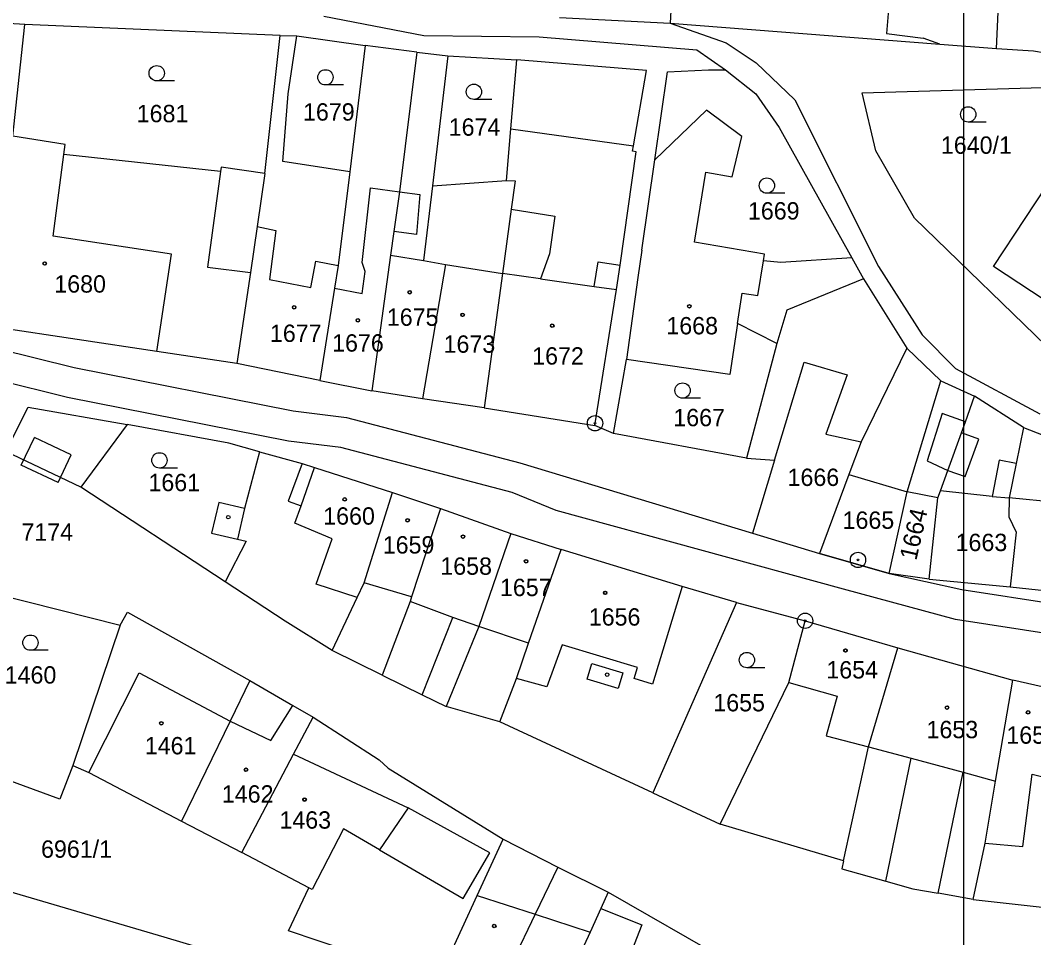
# Model space of a CAD drawing. Extents: x -593183 to -588034, y -1130415 to -1124994.
# Drawn here: x -589777.1 to -589677.9, y -1129493.8 to -1129404 of the extents above; entities that cross this region are included whole.
import ezdxf

# ---------------------------------------------------------------- set-up
doc = ezdxf.new("R2010")
doc.units = 0
for name, color, linetype in [('Vrstva 1', 7, 'Continuous'), ('Vrstva 18', 7, 'Continuous'), ('Vrstva 19', 7, 'Continuous'), ('Vrstva 24', 7, 'Continuous'), ('Vrstva 25', 7, 'Continuous'), ('Vrstva 27', 7, 'Continuous'), ('Vrstva 4', 7, 'Continuous')]:
    doc.layers.add(name, color=color, linetype=linetype)

msp = doc.modelspace()

# ---------------------------------------------------------------- linework, layer by layer
at = {"layer": 'Vrstva 1'}
for p, q in [((-589684.745, -1129344.325), (-589684.745, -1129641.325)), ((-589681.51, -1129406.72), (-589681.18, -1129399.65)), ((-589713.26, -1129400.01), (-589713.48, -1129404.25)), ((-589776.7, -1129404.38), (-589789.75, -1129403.53)), ((-589747.39, -1129403.57), (-589737.62, -1129405.47)), ((-589777.87, -1129415.32), (-589776.7, -1129404.38)), ((-589751.67, -1129405.47), (-589776.7, -1129404.38)), ((-589724.31, -1129403.69), (-589713.48, -1129404.25)), ((-589713.48, -1129404.25), (-589707.99, -1129406.17)), ((-589713.48, -1129404.25), (-589687.08, -1129406.31)), ((-589753.18, -1129418.99), (-589751.67, -1129405.47)), ((-589751.67, -1129405.47), (-589750.04, -1129405.5)), ((-589750.89, -1129411.18), (-589750.04, -1129405.5)), ((-589750.04, -1129405.5), (-589743.34, -1129406.44)), ((-589737.62, -1129405.47), (-589726.3, -1129405.6)), ((-589726.3, -1129405.6), (-589710.87, -1129406.88)), ((-589743.34, -1129406.44), (-589744.87, -1129418.83)), ((-589738.29, -1129407.09), (-589743.34, -1129406.44)), ((-589707.99, -1129406.17), (-589705.04, -1129408.13)), ((-589687.08, -1129406.31), (-589681.51, -1129406.72)), ((-589738.29, -1129407.09), (-589739.99, -1129420.77)), ((-589738.29, -1129407.09), (-589735.25, -1129407.47)), ((-589735.25, -1129407.47), (-589736.77, -1129420.18)), ((-589735.25, -1129407.47), (-589728.49, -1129407.85)), ((-589710.87, -1129406.88), (-589708.06, -1129408.81)), ((-589681.51, -1129406.72), (-589677.88, -1129406.98)), ((-589677.88, -1129406.98), (-589667.61, -1129408.71)), ((-589729.07, -1129414.59), (-589728.49, -1129407.85)), ((-589715.8, -1129408.88), (-589728.49, -1129407.85)), ((-589705.04, -1129408.13), (-589701.26, -1129411.78)), ((-589717.08, -1129416.28), (-589715.8, -1129408.88)), ((-589714.97, -1129417.63), (-589713.74, -1129409.02)), ((-589713.74, -1129409.02), (-589709.71, -1129408.81)), ((-589709.71, -1129408.81), (-589708.06, -1129408.81)), ((-589708.06, -1129408.81), (-589705.08, -1129411.18)), ((-589694.68, -1129411.08), (-589675.89, -1129410.52)), ((-589751.42, -1129417.82), (-589750.89, -1129411.18)), ((-589705.08, -1129411.18), (-589702.79, -1129414.48)), ((-589693.34, -1129416.76), (-589694.68, -1129411.08)), ((-589701.26, -1129411.78), (-589693.07, -1129428.08)), ((-589709.93, -1129412.79), (-589714.97, -1129417.63)), ((-589702.79, -1129414.48), (-589695.69, -1129427.23)), ((-589772.74, -1129416.15), (-589777.87, -1129415.32)), ((-589729.5, -1129419.68), (-589729.07, -1129414.59)), ((-589772.87, -1129417.13), (-589772.74, -1129416.15)), ((-589717.17, -1129416.79), (-589717.08, -1129416.28)), ((-589757.52, -1129418.78), (-589772.87, -1129417.13)), ((-589718.37, -1129427.97), (-589716.8, -1129416.85)), ((-589716.8, -1129416.85), (-589717.17, -1129416.79)), ((-589689.54, -1129423.36), (-589693.34, -1129416.76)), ((-589757.47, -1129418.37), (-589757.52, -1129418.78)), ((-589753.18, -1129418.99), (-589757.47, -1129418.37)), ((-589744.87, -1129418.83), (-589751.42, -1129417.82)), ((-589716.24, -1129426.48), (-589714.97, -1129417.63)), ((-589681.82, -1129428.08), (-589675.18, -1129418.01)), ((-589753.18, -1129418.99), (-589753.92, -1129424.18)), ((-589744.87, -1129418.83), (-589746, -1129427.98)), ((-589736.77, -1129420.18), (-589737.64, -1129427.51)), ((-589736.77, -1129420.18), (-589729.5, -1129419.68)), ((-589729.5, -1129419.68), (-589728.66, -1129419.7)), ((-589728.66, -1129419.7), (-589729.04, -1129422.47)), ((-589739.99, -1129420.77), (-589740.53, -1129424.65)), ((-589729.04, -1129422.47), (-589729.9, -1129428.77)), ((-589675.32, -1129437.16), (-589689.54, -1129423.36)), ((-589753.92, -1129424.18), (-589754.6, -1129428.69)), ((-589740.53, -1129424.65), (-589740.86, -1129426.98)), ((-589716.24, -1129426.48), (-589716.63, -1129429.18)), ((-589740.86, -1129426.98), (-589742.71, -1129440.28)), ((-589695.69, -1129427.23), (-589702.63, -1129427.69)), ((-589695.69, -1129427.23), (-589694.53, -1129429.3)), ((-589746, -1129427.98), (-589746.35, -1129430.2)), ((-589735.47, -1129427.9), (-589737.75, -1129441.04)), ((-589737.64, -1129427.51), (-589735.47, -1129427.9)), ((-589718.75, -1129430.36), (-589718.37, -1129427.97)), ((-589702.63, -1129427.69), (-589704.35, -1129427.54)), ((-589693.07, -1129428.08), (-589688.79, -1129434.8)), ((-589675.62, -1129432.19), (-589681.82, -1129428.08)), ((-589754.6, -1129428.69), (-589755.93, -1129437.59)), ((-589729.9, -1129428.77), (-589731.69, -1129441.94)), ((-589716.63, -1129429.18), (-589717.77, -1129437.2)), ((-589694.53, -1129429.3), (-589702.06, -1129432.38)), ((-589694.53, -1129429.3), (-589690.3, -1129436.08)), ((-589746.35, -1129430.2), (-589747.8, -1129439.26)), ((-589720.87, -1129443.68), (-589718.75, -1129430.36)), ((-589702.06, -1129432.38), (-589703.02, -1129435.63)), ((-589763.75, -1129436.42), (-589780.57, -1129433.89)), ((-589706.88, -1129433.66), (-589707.64, -1129438.67)), ((-589703.02, -1129435.63), (-589706.88, -1129433.66)), ((-589688.79, -1129434.8), (-589685.52, -1129438.08)), ((-589703.02, -1129435.63), (-589706, -1129446.86)), ((-589690.3, -1129436.08), (-589694.78, -1129445.28)), ((-589690.3, -1129436.08), (-589686.97, -1129439.3)), ((-589755.93, -1129437.59), (-589763.75, -1129436.42)), ((-589719.03, -1129444.46), (-589717.77, -1129437.2)), ((-589707.64, -1129438.67), (-589717.77, -1129437.2)), ((-589747.8, -1129439.26), (-589755.93, -1129437.59)), ((-589685.52, -1129438.08), (-589677.28, -1129442.53)), ((-589747.8, -1129439.26), (-589742.71, -1129440.28)), ((-589690.26, -1129450.18), (-589686.97, -1129439.3)), ((-589686.97, -1129439.3), (-589683.66, -1129440.8)), ((-589737.75, -1129441.04), (-589742.71, -1129440.28)), ((-589731.69, -1129441.94), (-589737.75, -1129441.04)), ((-589684.56, -1129443.31), (-589683.66, -1129440.8)), ((-589678.87, -1129443.87), (-589683.66, -1129440.8)), ((-589731.69, -1129441.94), (-589720.87, -1129443.68)), ((-589684.95, -1129444.39), (-589684.56, -1129443.31)), ((-589766.68, -1129443.56), (-589771.21, -1129449.71)), ((-589756.7, -1129445.41), (-589766.68, -1129443.56)), ((-589719.03, -1129444.46), (-589720.87, -1129443.68)), ((-589678.87, -1129443.87), (-589679.6, -1129447.39)), ((-589678.87, -1129443.87), (-589674.1, -1129445.71)), ((-589777.037, -1129447.537), (-589775.75, -1129444.827)), ((-589772.136, -1129446.543), (-589775.75, -1129444.827)), ((-589706, -1129446.86), (-589719.03, -1129444.46)), ((-589694.78, -1129445.28), (-589695.97, -1129448.48)), ((-589686.27, -1129448.06), (-589684.95, -1129444.39)), ((-589771.21, -1129449.71), (-589778.56, -1129446.22)), ((-589753.69, -1129446.25), (-589756.7, -1129445.41)), ((-589753.69, -1129446.25), (-589755.17, -1129451.8)), ((-589753.69, -1129446.25), (-589749.54, -1129447.4)), ((-589773.423, -1129449.253), (-589772.136, -1129446.543)), ((-589706, -1129446.86), (-589703.26, -1129447.05)), ((-589703.26, -1129447.05), (-589705.42, -1129454.22)), ((-589773.423, -1129449.253), (-589777.037, -1129447.537)), ((-589749.54, -1129447.4), (-589748.31, -1129447.79)), ((-589748.31, -1129447.79), (-589740.68, -1129450.23)), ((-589687, -1129450.08), (-589686.27, -1129448.06)), ((-589679.6, -1129447.39), (-589680.29, -1129450.74)), ((-589695.97, -1129448.48), (-589698.85, -1129456.21)), ((-589757.08, -1129458.98), (-589771.21, -1129449.71)), ((-589743.44, -1129459.07), (-589740.68, -1129450.23)), ((-589740.68, -1129450.23), (-589735.99, -1129451.8)), ((-589692.02, -1129458.18), (-589690.26, -1129450.18)), ((-589687.26, -1129450.75), (-589687, -1129450.08)), ((-589757.7, -1129451.22), (-589758.39, -1129454.21)), ((-589755.17, -1129451.8), (-589757.7, -1129451.22)), ((-589688.11, -1129458.71), (-589687.26, -1129450.75)), ((-589680.29, -1129450.74), (-589680.32, -1129452.62)), ((-589735.99, -1129451.8), (-589738.81, -1129460.44)), ((-589735.99, -1129451.8), (-589729.07, -1129454.24)), ((-589680.32, -1129452.62), (-589679.58, -1129454.12)), ((-589758.39, -1129454.21), (-589755.86, -1129454.79)), ((-589729.07, -1129454.24), (-589732.23, -1129463.37)), ((-589729.07, -1129454.24), (-589724.17, -1129455.82)), ((-589705.42, -1129454.22), (-589698.85, -1129456.21)), ((-589679.58, -1129454.12), (-589680.19, -1129459.48)), ((-589755, -1129454.99), (-589757.08, -1129458.98)), ((-589755.86, -1129454.79), (-589755, -1129454.99)), ((-589727.09, -1129464.25), (-589724.17, -1129455.82)), ((-589712.31, -1129459.45), (-589724.17, -1129455.82)), ((-589692.02, -1129458.18), (-589698.85, -1129456.21)), ((-589688.11, -1129458.71), (-589692.02, -1129458.18)), ((-589751.2, -1129462.83), (-589757.08, -1129458.98)), ((-589744.13, -1129460.52), (-589743.44, -1129459.07)), ((-589688.11, -1129458.71), (-589680.19, -1129459.48)), ((-589782.56, -1129459.41), (-589767.36, -1129463.21)), ((-589706.97, -1129461), (-589712.31, -1129459.45)), ((-589680.19, -1129459.48), (-589671.27, -1129460.44)), ((-589746.59, -1129465.71), (-589744.13, -1129460.52)), ((-589738.96, -1129460.91), (-589741.7, -1129468.13)), ((-589738.81, -1129460.44), (-589738.96, -1129460.91)), ((-589706.97, -1129461), (-589715.19, -1129479.66)), ((-589706.97, -1129461), (-589700.26, -1129462.8)), ((-589767.36, -1129463.21), (-589766.63, -1129461.94)), ((-589766.63, -1129461.94), (-589754.65, -1129468.66)), ((-589767.36, -1129463.21), (-589771.98, -1129476.97)), ((-589746.59, -1129465.71), (-589751.2, -1129462.83)), ((-589701.85, -1129468.85), (-589700.26, -1129462.8)), ((-589700.26, -1129462.8), (-589691.19, -1129465.45)), ((-589732.23, -1129463.37), (-589735.43, -1129471.19)), ((-589728.54, -1129468.44), (-589727.35, -1129464.99)), ((-589727.35, -1129464.99), (-589727.09, -1129464.25)), ((-589741.7, -1129468.13), (-589746.59, -1129465.71)), ((-589694.04, -1129475.13), (-589691.19, -1129465.45)), ((-589691.19, -1129465.45), (-589679.93, -1129468.6)), ((-589741.7, -1129468.13), (-589737.76, -1129470.05)), ((-589754.65, -1129468.66), (-589756.59, -1129472.64)), ((-589754.65, -1129468.66), (-589750.45, -1129471.09)), ((-589730.16, -1129472.71), (-589728.54, -1129468.44)), ((-589708.58, -1129482.73), (-589701.85, -1129468.85)), ((-589681.6, -1129478.5), (-589679.93, -1129468.6)), ((-589675, -1129469.72), (-589679.93, -1129468.6)), ((-589737.76, -1129470.05), (-589735.43, -1129471.19)), ((-589750.45, -1129471.09), (-589748.46, -1129472.24)), ((-589730.16, -1129472.71), (-589735.43, -1129471.19)), ((-589756.59, -1129472.64), (-589761.34, -1129482.42)), ((-589750.37, -1129475.86), (-589748.46, -1129472.24)), ((-589748.46, -1129472.24), (-589741.99, -1129476.43)), ((-589715.19, -1129479.66), (-589730.16, -1129472.71)), ((-589755.44, -1129485.51), (-589750.37, -1129475.86)), ((-589696.49, -1129486.32), (-589694.04, -1129475.13)), ((-589771.98, -1129476.97), (-589773.27, -1129480.26)), ((-589771.98, -1129476.97), (-589770.43, -1129477.66)), ((-589741.99, -1129476.43), (-589741.09, -1129477.24)), ((-589770.43, -1129477.66), (-589761.34, -1129482.42)), ((-589741.09, -1129477.24), (-589729.83, -1129484.18)), ((-589773.27, -1129480.26), (-589778.42, -1129478.38)), ((-589682.63, -1129484.59), (-589681.6, -1129478.5)), ((-589715.19, -1129479.66), (-589708.58, -1129482.73)), ((-589763.05, -1129493.78), (-589804.71, -1129481.52)), ((-589761.34, -1129482.42), (-589755.44, -1129485.51)), ((-589696.49, -1129486.32), (-589708.58, -1129482.73)), ((-589732.37, -1129489.7), (-589729.83, -1129484.18)), ((-589729.83, -1129484.18), (-589724.49, -1129486.92)), ((-589683.81, -1129490.09), (-589682.63, -1129484.59)), ((-589748.87, -1129488.95), (-589755.44, -1129485.51)), ((-589724.49, -1129486.92), (-589726.71, -1129491.54)), ((-589724.49, -1129486.92), (-589719.54, -1129489.38)), ((-589696.49, -1129486.32), (-589696.66, -1129487.09)), ((-589696.66, -1129487.09), (-589692.37, -1129488.3)), ((-589750.86, -1129493.17), (-589748.87, -1129488.95)), ((-589692.37, -1129488.3), (-589689.7, -1129489.05)), ((-589736.22, -1129498.08), (-589732.37, -1129489.7)), ((-589719.54, -1129489.38), (-589720.28, -1129490.99)), ((-589719.54, -1129489.38), (-589692.32, -1129505)), ((-589689.7, -1129489.05), (-589687.23, -1129489.49)), ((-589683.81, -1129490.09), (-589687.23, -1129489.49)), ((-589720.28, -1129490.99), (-589721.33, -1129493.29)), ((-589683.81, -1129490.09), (-589676.47, -1129490.91)), ((-589726.71, -1129491.54), (-589730.7, -1129499.86)), ((-589694.44, -1129514.19), (-589763.05, -1129493.78)), ((-589736.22, -1129498.08), (-589750.86, -1129493.17)), ((-589721.33, -1129493.29), (-589722.37, -1129495.55))]:
    msp.add_line(p, q, dxfattribs=at)
msp.add_lwpolyline([(-589704.35, -1129427.54), (-589704.25, -1129426.88), (-589711.11, -1129425.72), (-589709.98, -1129418.86), (-589707.4, -1129419.3), (-589706.45, -1129415.34), (-589709.93, -1129412.79)], dxfattribs=at)
at = {"layer": 'Vrstva 24'}
for centre, radius in [((-589720.84, -1129443.45), 0.75), ((-589720.84, -1129443.45), 0.0903), ((-589695.08, -1129456.84), 0.75), ((-589695.08, -1129456.84), 0.0903), ((-589700.26, -1129462.8), 0.75), ((-589700.26, -1129462.8), 0.0903)]:
    msp.add_circle(centre, radius, dxfattribs=at)
at = {"layer": 'Vrstva 25'}
for p, q in [((-589762.02, -1129409.91), (-589763.77, -1129409.91)), ((-589745.49, -1129410.31), (-589747.24, -1129410.31)), ((-589730.95, -1129411.73), (-589732.7, -1129411.73)), ((-589682.54, -1129413.94), (-589684.29, -1129413.94)), ((-589702.26, -1129420.92), (-589704.01, -1129420.92)), ((-589710.51, -1129440.99), (-589712.26, -1129440.99)), ((-589761.75, -1129447.83), (-589763.5, -1129447.83)), ((-589774.39, -1129465.69), (-589776.14, -1129465.69)), ((-589704.21, -1129467.39), (-589705.96, -1129467.39))]:
    msp.add_line(p, q, dxfattribs=at)
for centre, radius in [((-589763.77, -1129409.16), 0.75), ((-589747.24, -1129409.56), 0.75), ((-589732.7, -1129410.98), 0.75), ((-589684.29, -1129413.19), 0.75), ((-589704.01, -1129420.17), 0.75), ((-589774.74, -1129427.8), 0.175), ((-589774.74, -1129427.8), 0.15), ((-589738.99, -1129430.61), 0.175), ((-589738.99, -1129430.61), 0.15), ((-589750.31, -1129432.09), 0.175), ((-589750.31, -1129432.09), 0.15), ((-589711.6, -1129431.99), 0.175), ((-589711.6, -1129431.99), 0.15), ((-589744.07, -1129433.36), 0.175), ((-589744.07, -1129433.36), 0.15), ((-589733.81, -1129432.83), 0.175), ((-589733.81, -1129432.83), 0.15), ((-589725.03, -1129433.89), 0.175), ((-589725.03, -1129433.89), 0.15), ((-589712.26, -1129440.24), 0.75), ((-589763.5, -1129447.08), 0.75), ((-589745.36, -1129450.9), 0.175), ((-589745.36, -1129450.9), 0.15), ((-589756.76, -1129452.65), 0.175), ((-589739.2, -1129452.95), 0.175), ((-589739.2, -1129452.95), 0.15), ((-589733.77, -1129454.55), 0.175), ((-589733.77, -1129454.55), 0.15), ((-589727.59, -1129456.97), 0.175), ((-589727.59, -1129456.97), 0.15), ((-589719.85, -1129460.06), 0.175), ((-589719.85, -1129460.06), 0.15), ((-589776.14, -1129464.94), 0.75), ((-589705.96, -1129466.64), 0.75), ((-589696.31, -1129465.71), 0.175), ((-589696.31, -1129465.71), 0.15), ((-589719.65, -1129468.07), 0.175), ((-589686.36, -1129471.3), 0.175), ((-589686.36, -1129471.3), 0.15), ((-589678.42, -1129471.77), 0.175), ((-589678.42, -1129471.77), 0.15), ((-589763.32, -1129472.84), 0.175), ((-589763.32, -1129472.84), 0.15), ((-589755.03, -1129477.39), 0.175), ((-589755.03, -1129477.39), 0.15), ((-589749.29, -1129480.31), 0.175), ((-589749.29, -1129480.31), 0.15), ((-589730.71, -1129492.7), 0.175), ((-589730.71, -1129492.7), 0.15)]:
    msp.add_circle(centre, radius, dxfattribs=at)
at = {"layer": 'Vrstva 27'}
for p, q in [((-589783.24, -1129435.17), (-589771.84, -1129438)), ((-589772.52, -1129440.93), (-589783.81, -1129438.12)), ((-589771.84, -1129438), (-589750.4, -1129442.23)), ((-589750.87, -1129445.2), (-589772.52, -1129440.93)), ((-589750.4, -1129442.23), (-589745.19, -1129442.87)), ((-589745.19, -1129442.87), (-589728.21, -1129447.33)), ((-589745.75, -1129445.82), (-589750.87, -1129445.2)), ((-589728.97, -1129450.23), (-589745.75, -1129445.82)), ((-589728.21, -1129447.33), (-589705.42, -1129454.22)), ((-589724.63, -1129451.99), (-589728.97, -1129450.23)), ((-589696.5, -1129459.69), (-589724.63, -1129451.99)), ((-589705.42, -1129454.22), (-589698.85, -1129456.21)), ((-589698.85, -1129456.21), (-589692.02, -1129458.18)), ((-589692.02, -1129458.18), (-589684.91, -1129459.73)), ((-589685.53, -1129462.67), (-589696.5, -1129459.69)), ((-589684.91, -1129459.73), (-589674.55, -1129461.35)), ((-589674.94, -1129464.32), (-589685.53, -1129462.67))]:
    msp.add_line(p, q, dxfattribs=at)
at = {"layer": 'Vrstva 4'}
for p, q in [((-589691.55, -1129396.28), (-589692.28, -1129405.27)), ((-589692.28, -1129405.27), (-589688.71, -1129405.71)), ((-589687.08, -1129406.31), (-589688.71, -1129405.71)), ((-589729.07, -1129414.59), (-589717.08, -1129416.28)), ((-589773.92, -1129425.13), (-589772.87, -1129417.13)), ((-589757.52, -1129418.78), (-589758.78, -1129428.15)), ((-589743.64, -1129427.69), (-589742.82, -1129420.39)), ((-589742.82, -1129420.39), (-589739.99, -1129420.77)), ((-589739.99, -1129420.77), (-589738, -1129421.03)), ((-589738, -1129421.03), (-589738.34, -1129424.96)), ((-589729.04, -1129422.47), (-589724.79, -1129423.16)), ((-589724.79, -1129423.16), (-589725.31, -1129426.85)), ((-589753.92, -1129424.18), (-589752.1, -1129424.58)), ((-589762.32, -1129426.89), (-589773.92, -1129425.13)), ((-589752.1, -1129424.58), (-589752.72, -1129429.38)), ((-589738.34, -1129424.96), (-589740.53, -1129424.65)), ((-589763.75, -1129436.42), (-589762.32, -1129426.89)), ((-589740.86, -1129426.98), (-589737.64, -1129427.51)), ((-589725.31, -1129426.85), (-589726.17, -1129429.3)), ((-589758.78, -1129428.15), (-589754.6, -1129428.69)), ((-589748.68, -1129430.16), (-589748.18, -1129427.56)), ((-589748.18, -1129427.56), (-589746, -1129427.98)), ((-589743.36, -1129428.58), (-589743.64, -1129427.69)), ((-589735.47, -1129427.9), (-589729.9, -1129428.77)), ((-589720.91, -1129430.05), (-589720.52, -1129427.62)), ((-589720.52, -1129427.62), (-589718.37, -1129427.97)), ((-589704.89, -1129430.93), (-589704.35, -1129427.54)), ((-589752.72, -1129429.38), (-589748.68, -1129430.16)), ((-589743.64, -1129430.73), (-589743.36, -1129428.58)), ((-589726.17, -1129429.3), (-589729.9, -1129428.77)), ((-589726.17, -1129429.3), (-589720.91, -1129430.05)), ((-589746.35, -1129430.2), (-589743.64, -1129430.73)), ((-589720.91, -1129430.05), (-589718.75, -1129430.36)), ((-589706.88, -1129433.66), (-589706.43, -1129430.69)), ((-589706.43, -1129430.69), (-589704.89, -1129430.93)), ((-589703.26, -1129447.05), (-589700.36, -1129437.45)), ((-589700.36, -1129437.45), (-589696.15, -1129438.71)), ((-589696.15, -1129438.71), (-589698.23, -1129444.53)), ((-589778.56, -1129446.22), (-589776.35, -1129441.86)), ((-589776.35, -1129441.86), (-589766.68, -1129443.56)), ((-589686.84, -1129442.5), (-589688.32, -1129447.14)), ((-589684.56, -1129443.31), (-589686.84, -1129442.5)), ((-589698.23, -1129444.53), (-589694.78, -1129445.28)), ((-589683.26, -1129445), (-589684.95, -1129444.39)), ((-589684.58, -1129448.67), (-589683.26, -1129445)), ((-589688.32, -1129447.14), (-589686.27, -1129448.06)), ((-589681.24, -1129447.05), (-589681.93, -1129450.62)), ((-589679.6, -1129447.39), (-589681.24, -1129447.05)), ((-589749.54, -1129447.4), (-589750.9, -1129451.09)), ((-589749.63, -1129451.53), (-589748.31, -1129447.79)), ((-589686.27, -1129448.06), (-589684.58, -1129448.67)), ((-589695.97, -1129448.48), (-589690.26, -1129450.18)), ((-589687.26, -1129450.75), (-589690.26, -1129450.18)), ((-589681.93, -1129450.62), (-589687, -1129450.08)), ((-589750.9, -1129451.09), (-589749.63, -1129451.53)), ((-589681.93, -1129450.62), (-589680.29, -1129450.74)), ((-589670.73, -1129451.71), (-589680.29, -1129450.74)), ((-589755.17, -1129451.8), (-589755.86, -1129454.79)), ((-589750.23, -1129453.22), (-589749.63, -1129451.53)), ((-589746.59, -1129454.76), (-589750.23, -1129453.22)), ((-589748.14, -1129459.2), (-589746.59, -1129454.76)), ((-589744.13, -1129460.52), (-589748.14, -1129459.2)), ((-589738.81, -1129460.44), (-589743.44, -1129459.07)), ((-589712.31, -1129459.45), (-589715.22, -1129468.99)), ((-589734.76, -1129462.46), (-589738.96, -1129460.91)), ((-589737.76, -1129470.05), (-589734.76, -1129462.46)), ((-589732.23, -1129463.37), (-589734.76, -1129462.46)), ((-589727.35, -1129464.99), (-589732.23, -1129463.37)), ((-589724.05, -1129465.16), (-589725.57, -1129469.26)), ((-589716.67, -1129467.37), (-589724.05, -1129465.16)), ((-589721.61, -1129468.53), (-589721.14, -1129466.97)), ((-589721.14, -1129466.97), (-589718.11, -1129467.88)), ((-589770.43, -1129477.66), (-589765.48, -1129467.88)), ((-589765.48, -1129467.88), (-589756.59, -1129472.64)), ((-589718.11, -1129467.88), (-589718.57, -1129469.44)), ((-589717, -1129468.45), (-589716.67, -1129467.37)), ((-589725.57, -1129469.26), (-589728.54, -1129468.44)), ((-589718.57, -1129469.44), (-589721.61, -1129468.53)), ((-589715.22, -1129468.99), (-589717, -1129468.45)), ((-589701.85, -1129468.85), (-589697.13, -1129470.18)), ((-589752.58, -1129474.51), (-589750.45, -1129471.09)), ((-589697.13, -1129470.18), (-589698.19, -1129474.07)), ((-589756.59, -1129472.64), (-589752.58, -1129474.51)), ((-589698.19, -1129474.07), (-589694.04, -1129475.13)), ((-589750.37, -1129475.86), (-589739.14, -1129481.11)), ((-589694.04, -1129475.13), (-589689.87, -1129476.26)), ((-589692.37, -1129488.3), (-589689.87, -1129476.26)), ((-589689.87, -1129476.26), (-589684.77, -1129477.64)), ((-589687.23, -1129489.49), (-589684.77, -1129477.64)), ((-589684.77, -1129477.64), (-589681.6, -1129478.5)), ((-589678.93, -1129484.91), (-589678.01, -1129477.82)), ((-589678.01, -1129477.82), (-589676.57, -1129478.18)), ((-589739.14, -1129481.11), (-589741.96, -1129485.22)), ((-589731.15, -1129485.52), (-589739.14, -1129481.11)), ((-589745.46, -1129483.19), (-589748.56, -1129489.11)), ((-589741.96, -1129485.22), (-589745.46, -1129483.19)), ((-589682.63, -1129484.59), (-589678.93, -1129484.91)), ((-589741.96, -1129485.22), (-589733.76, -1129490)), ((-589733.76, -1129490), (-589731.15, -1129485.52)), ((-589748.56, -1129489.11), (-589748.87, -1129488.95)), ((-589732.37, -1129489.7), (-589726.71, -1129491.54)), ((-589720.28, -1129490.99), (-589716.25, -1129492.57)), ((-589726.71, -1129491.54), (-589721.33, -1129493.29)), ((-589716.25, -1129492.57), (-589717.45, -1129495.68))]:
    msp.add_line(p, q, dxfattribs=at)

# ---------------------------------------------------------------- texts
at = {"layer": 'Vrstva 18'}
for s, p in [('1681', (-589765.73, -1129413.96)), ('1679', (-589749.44, -1129413.8)), ('1674', (-589735.17, -1129415.28)), ('1640/1', (-589686.96, -1129417.05)), ('1669', (-589705.86, -1129423.49)), ('1667', (-589713.17, -1129443.74)), ('1666', (-589701.98, -1129449.59)), ('1661', (-589764.58, -1129450.1)), ('1665', (-589696.59, -1129453.79)), ('7174', (-589777.02, -1129454.955)), ('1663', (-589685.52, -1129455.97)), ('1460', (-589778.66, -1129468.95)), ('1655', (-589709.25, -1129471.67)), ('6961/1', (-589775.1, -1129486.01))]:
    msp.add_text(s, height=1.7, dxfattribs=at).set_placement(p)
msp.add_text('1664', height=1.7, rotation=77.1957, dxfattribs=at).set_placement((-589689.37, -1129456.95))
at = {"layer": 'Vrstva 19'}
for s, p in [('1680', (-589773.8, -1129430.65)), ('1675', (-589741.23, -1129433.9)), ('1668', (-589713.85, -1129434.74)), ('1677', (-589752.68, -1129435.48)), ('1676', (-589746.59, -1129436.43)), ('1673', (-589735.67, -1129436.54)), ('1672', (-589726.99, -1129437.7)), ('1660', (-589747.46, -1129453.38)), ('1659', (-589741.63, -1129456.21)), ('1658', (-589735.99, -1129458.29)), ('1657', (-589730.15, -1129460.38)), ('1656', (-589721.45, -1129463.27)), ('1654', (-589698.18, -1129468.45)), ('1653', (-589688.37, -1129474.3)), ('1652', (-589680.55, -1129474.84)), ('1461', (-589764.94, -1129475.88)), ('1462', (-589757.39, -1129480.61)), ('1463', (-589751.75, -1129483.16))]:
    msp.add_text(s, height=1.7, dxfattribs=at).set_placement(p)

doc.saveas('drawing.dxf')
